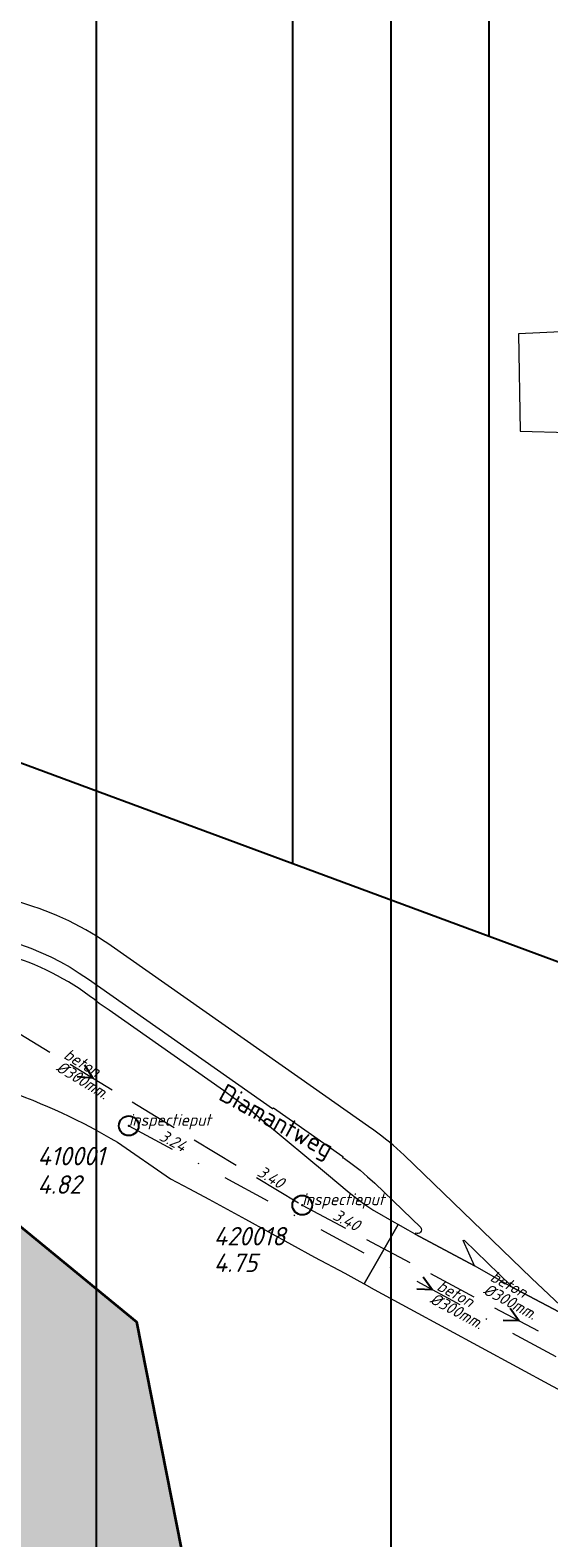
# Model space of a CAD drawing. Extents: x 148869 to 161638, y 453607 to 469810.
# Tile 327 of 656: x 155571 to 155624, y 461431 to 461584. Entities that reach past the tile are written whole.
import ezdxf
from ezdxf.enums import TextEntityAlignment as Align

# ---------------------------------------------------------------- set-up
doc = ezdxf.new("R2010")
doc.units = 0
doc.header["$PDMODE"] = 32
doc.header["$PDSIZE"] = 2
doc.linetypes.add('RI-HWA', pattern=[7.4, 5, -2.4])
doc.linetypes.add('RI-VWA', pattern=[11, 5, -3, 0, -3])
doc.layers.get('0').update_dxf_attribs({"linetype": 'CONTINUOUS'})
doc.layers.get('DEFPOINTS').update_dxf_attribs({"linetype": 'CONTINUOUS'})
for name, color, linetype in [('2021', 41, 'CONTINUOUS'), ('2021 hatch', 41, 'CONTINUOUS'), ('2022', 10, 'CONTINUOUS'), ('2022 hatch', 10, 'CONTINUOUS'), ('2024 hatch', 160, 'CONTINUOUS')]:
    doc.layers.add(name, color=color, linetype=linetype)
for name, color, linetype, lineweight in [('B-OI-RI-HWA-BOB-T18', 150, 'CONTINUOUS', 18), ('B-OI-RI-HWA-MATERIAAL-T18', 150, 'CONTINUOUS', 18), ('B-OI-RI-HWA-PUTDEKSELHOOGTE-T25', 150, 'CONTINUOUS', 25), ('B-OI-RI-HWA-PUTNUMMER-T25', 150, 'CONTINUOUS', 25), ('B-OI-RI-HWA_DIAMETER-T18', 150, 'CONTINUOUS', 18), ('B-OI-RI-HWA_RIOOLPUT-S', 150, 'CONTINUOUS', 25), ('B-OI-RI-HWA_TRANSPORTLEIDING-G', 150, 'RI-HWA', 18), ('B-OI-RI-STROOMRICHTING-S', 252, 'CONTINUOUS', 25), ('B-OI-RI-VWA-BOB-T18', 34, 'CONTINUOUS', 18), ('B-OI-RI-VWA-DIAMETER-T18', 34, 'CONTINUOUS', 18), ('B-OI-RI-VWA-MATERIAAL-T18', 34, 'CONTINUOUS', 18), ('B-OI-RI-VWA_PUTDEKSELHOOGTE-T25', 34, 'CONTINUOUS', 25), ('B-OI-RI-VWA_PUTNUMMER-T25', 34, 'CONTINUOUS', 25), ('B-OI-RI-VWA_RIOOLPUT-S', 34, 'CONTINUOUS', 25), ('B-OI-RI-VWA_TRANSPORTLEIDING-G', 34, 'RI-VWA', 18), ('B-RO-OG-TOPOGRAFIE-T18', 2, 'CONTINUOUS', 18), ('B-RO-VH-VERHARDING_ASFALT-GV', 251, 'CONTINUOUS', 18), ('B-RO-VH-VERHARDING_HALFVERHARDING-GV', 251, 'CONTINUOUS', 18), ('N-OI-KG-BEHEERGRENS-G-2021', 221, 'XX-WERKGRENS', 35)]:
    doc.layers.add(name, color=color, linetype=linetype, lineweight=lineweight)
doc.styles.add('NLCS-ISO-M200-T18', font='NLCS-ISO.ttf', dxfattribs={"height": 0.36})
doc.styles.add('NLCS-ISO-M500-T18_CURSIEF', font='NLCS-ISO.ttf', dxfattribs={"oblique": 15, "height": 0.9})
doc.styles.add('NLCS-ISO-M750-T25_CURSIEF', font='NLCS-ISO.ttf', dxfattribs={"oblique": 15, "height": 1.875})
doc.linetypes.add('XX-WERKGRENS', pattern='A,0,[137,NLCS.SHX,S=0.1,R=0,X=-1.1,Y=-1.35],-6', length=6)

# ---------------------------------------------------------------- blocks, each defined once
blk = doc.blocks.new('ACMAP_ANN_TEMPLATE_vwa-diam')
at = {"color": 0, "linetype": 'ByBlock', "style": 'NLCS-ISO-M500-T18_CURSIEF', "oblique": 15}
blk.add_attdef('vwa-diam', (0.3, -1.3), '', height=1.2, dxfattribs=at)
blk = doc.blocks.new('ACMAP_ANN_TEMPLATE_vwa-materiaal')
at = {"color": 0, "linetype": 'ByBlock', "style": 'NLCS-ISO-M500-T18_CURSIEF', "oblique": 15}
blk.add_attdef('vwa-mat', (0.3, 0.2), '', height=1.2, dxfattribs=at)
blk = doc.blocks.new('ACMAP_ANN_TEMPLATE_vwa-nap-l')
at = {"color": 0, "linetype": 'ByBlock', "style": 'NLCS-ISO-M500-T18_CURSIEF', "oblique": 15}
blk.add_attdef('vwa-nap-l', (3.3, 0.2), '', height=1.2, dxfattribs=at)
blk = doc.blocks.new('ACMAP_ANN_TEMPLATE_hwa-diam')
at = {"color": 0, "linetype": 'ByBlock', "style": 'NLCS-ISO-M500-T18_CURSIEF', "oblique": 15}
blk.add_attdef('hwa-diam', (-3.7, -1.3), '', height=1.2, dxfattribs=at)
blk = doc.blocks.new('ACMAP_ANN_TEMPLATE_hwa-materiaal')
at = {"color": 0, "linetype": 'ByBlock', "style": 'NLCS-ISO-M500-T18_CURSIEF', "oblique": 15}
blk.add_attdef('hwa-mat', (-3.7, 0.2), '', height=1.2, dxfattribs=at)
blk = doc.blocks.new('ACMAP_ANN_TEMPLATE_hwa-nap-l')
at = {"color": 0, "linetype": 'ByBlock', "style": 'NLCS-ISO-M500-T18_CURSIEF', "oblique": 15}
blk.add_attdef('hwa-nap-l', (3.3, 0.2), '', height=1.2, dxfattribs=at)
blk = doc.blocks.new('ACMAP_ANN_TEMPLATE_hwa-nap-r')
at = {"color": 0, "linetype": 'ByBlock', "style": 'NLCS-ISO-M500-T18_CURSIEF', "oblique": 15}
blk.add_attdef('hwa-nap-r', (-5.6, 0.2), '', height=1.2, dxfattribs=at)
blk = doc.blocks.new('ACMAP_ANN_TEMPLATE_hwa-puth')
at = {"color": 0, "linetype": 'ByBlock', "style": 'NLCS-ISO-M750-T25_CURSIEF', "oblique": 15}
blk.add_attdef('hwa-puth', (-9, -6.8), '', height=1.88, dxfattribs=at)
blk = doc.blocks.new('ACMAP_ANN_TEMPLATE_hwa-putnr')
at = {"color": 0, "linetype": 'ByBlock', "style": 'NLCS-ISO-M750-T25_CURSIEF', "oblique": 15}
blk.add_attdef('hwa-putnr', (-9, -4.1), '', height=1.88, dxfattribs=at)
blk = doc.blocks.new('ACMAP_ANN_TEMPLATE_type knoop')
at = {"layer": 'DEFPOINTS', "style": 'NLCS-ISO-M500-T18_CURSIEF', "oblique": 15}
blk.add_attdef('type_knoop', (0, 0), '', height=1.2, dxfattribs=at)
blk = doc.blocks.new('ACMAP_ANN_TEMPLATE_vwa-puth')
at = {"color": 0, "linetype": 'ByBlock', "style": 'NLCS-ISO-M750-T25_CURSIEF', "oblique": 15}
blk.add_attdef('vwa-puth', (-3, 5), '', height=1.88, dxfattribs=at)
blk = doc.blocks.new('ACMAP_ANN_TEMPLATE_vwa-putnr')
at = {"color": 0, "linetype": 'ByBlock', "style": 'NLCS-ISO-M750-T25_CURSIEF', "oblique": 15}
blk.add_attdef('vaw-putnr', (-3, 7.9), '', height=1.88, dxfattribs=at)

msp = doc.modelspace()

# ---------------------------------------------------------------- hatches: boundary and pattern name
at = {"layer": '2021 hatch', "transparency": 33554636}
h = msp.add_hatch(color=256, dxfattribs=at)
h.dxf.hatch_style = 1
h.paths.add_polyline_path([(153826.57, 462066.25), (153947.46, 462191.01), (154055.28, 462277.11), (154084.55, 462323.51), (154239.31, 462326.82), (154306.49, 462353.82), (154388.2, 462469.94), (154437.2, 462500.14), (154551.66, 462589.48), (154652.94, 462620.29), (154689.97, 462631.74), (154910.27, 462447.69), (154936.89, 462395.54), (154956.69, 462367.04), (154981.01, 462341.27), (155014.96, 462312.37), (155089.08, 462252), (155130.97, 462169.29), (155163.94, 462056.17), (155148.2, 461966.87), (155196.02, 461912.58), (155217.82, 461862.57), (155303.92, 461822.34), (155485.37, 461548.33), (155521.4, 461502.48), (155581.82, 461452.82), (155601.14, 461355.07), (155613.01, 461296.61), (155560.2, 461155.81), (155085.91, 460999.21), (155039.1, 460983.21), (155010.86, 460976.06), (154725.47, 460991.08), (154655.4, 460953.15), (154605.07, 460869.27), (154486.06, 460830.39), (154402.82, 460843.98), (154171.11, 460596.17), (154145.15, 460533.59), (154069.54, 460287.95), (153971.58, 460462.91), (153513.93, 460549.99), (153569.41, 460682.03), (152881.49, 461034.8), (152904.11, 461239.2), (152951.54, 461324.49), (152972.83, 461377.93), (153021.69, 461437.41), (153109.43, 461452.97), (153391.54, 461591.62), (153665.34, 461928.76), (153805.21, 461951.08)])
at = {"layer": '2022 hatch'}
h = msp.add_hatch(dxfattribs=at)
h.set_pattern_fill('ANSI31', color=256, scale=19.992, angle=45)
h.set_pattern_definition([(90, (0, 0), (-19.992, 0), [])])
h.paths.add_polyline_path([(155957.39, 462199.72), (155824.6, 462339.47), (155809.4, 462364.77), (155712.06, 462492.35), (155741.32, 462534.94), (155724.45, 462653.5), (155647.56, 462844.84), (155571.03, 462835.78), (155539.5, 462940.93), (155214.41, 462860.04), (154975.03, 462800.21), (154771.75, 462639.51), (154795.06, 462617.84), (154687.68, 462525.32), (154739.27, 462359.61), (154777.22, 462294.15), (154815.26, 462238.26), (154900.32, 462169.47), (154928.55, 462144.03), (154992.39, 461993.67), (155064.08, 461959.84), (155069.75, 461944.78), (155080.62, 461929.02), (155099.54, 461841.43), (155124.54, 461788.65), (155176.21, 461747.53), (155253.1, 461670.14), (155301.18, 461625.42), (155386.96, 461536.3), (155426.74, 461562.76), (155670.4, 461472.54), (155778.97, 461514.91), (155823.82, 461578.91), (155914.94, 461739.53), (155884.36, 461781.4), (155900.67, 461812.33), (155940.19, 461941.25), (155946.89, 461971.72), (155993.5, 462030.18), (155993.12, 462149.22)])
at = {"layer": '2024 hatch'}
h = msp.add_hatch(dxfattribs=at)
h.set_pattern_fill('ANSI31', color=256, scale=29.988, angle=45)
h.set_pattern_definition([(90, (0, 0), (-29.988, 0), [])])
h.paths.add_polyline_path([(154831.69, 462220.79), (155444.64, 461906.6), (155731.7, 461985.63), (155857.3, 461818.44), (156014.78, 461601.83), (156060.4, 461536.42), (156081.9, 461465.46), (156157.24, 461082.37), (155797.14, 460855.73), (155567.09, 461168.91), (155534.07, 461230.34), (155509.32, 461273.71), (155475.23, 461315.96), (155413.29, 461389.05)])

# ---------------------------------------------------------------- linework, layer by layer
at = {"layer": '2021', "flags": 128}
msp.add_lwpolyline([(154689.97, 462631.74), (154910.27, 462447.69), (154936.89, 462395.54), (154956.69, 462367.04), (154981.01, 462341.27), (155014.96, 462312.37), (155089.08, 462252), (155130.97, 462169.29), (155163.94, 462056.17), (155148.2, 461966.87), (155196.02, 461912.58), (155217.82, 461862.57), (155303.92, 461822.34), (155485.37, 461548.33), (155521.4, 461502.48), (155581.82, 461452.82), (155601.14, 461355.07), (155613.01, 461296.61)], dxfattribs=at)
at = {"layer": '2022', "flags": 128}
msp.add_lwpolyline([(155993.5, 462030.18), (155946.89, 461971.72), (155940.19, 461941.25), (155900.67, 461812.33), (155884.36, 461781.4), (155914.94, 461739.53), (155823.82, 461578.91), (155778.97, 461514.91), (155670.4, 461472.54), (155426.74, 461562.76), (155386.96, 461536.3), (155301.18, 461625.42), (155253.1, 461670.14), (155176.21, 461747.53), (155124.54, 461788.65), (155099.54, 461841.43), (155080.62, 461929.02), (155069.75, 461944.78), (155064.08, 461959.84), (154992.39, 461993.67), (154928.55, 462144.03), (154900.32, 462169.47), (154815.26, 462238.26)], dxfattribs=at)
at = {"layer": 'B-OI-RI-HWA_RIOOLPUT-S', "color": 251}
msp.add_point((155598.7, 461464.7), dxfattribs=at)
at = {"layer": 'B-OI-RI-HWA_TRANSPORTLEIDING-G', "color": 251}
for p, q in [((155556.09, 461490.56), (155598.7, 461464.7)), ((155598.7, 461464.7), (155642.88, 461441.13))]:
    msp.add_line(p, q, dxfattribs=at)
at = {"layer": 'B-OI-RI-STROOMRICHTING-S', "color": 251}
for points in [[(155576.54, 461478.99), (155577.39, 461477.63), (155575.79, 461477.76)], [(155611.02, 461457.41), (155611.95, 461456.09), (155610.35, 461456.15)], [(155619.86, 461454.23), (155620.79, 461452.92), (155619.17, 461452.96)]]:
    msp.add_lwpolyline(points, dxfattribs=at)
at = {"layer": 'B-OI-RI-VWA_RIOOLPUT-S'}
msp.add_point((155581.05, 461472.78), dxfattribs=at)
at = {"layer": 'B-OI-RI-VWA_TRANSPORTLEIDING-G', "color": 251}
msp.add_line((155581.05, 461472.78), (155642.86, 461439.41), dxfattribs=at)
at = {"layer": 'B-RO-VH-VERHARDING_ASFALT-GV'}
for points in [[(155578.93, 461491.32, 0.172753), (155559, 461496.57)], [(155560.21, 461492.53, -0.172249), (155576.94, 461487.69)], [(155578.05, 461485.22, 0.194863), (155559.05, 461491.11)], [(155568.3, 461476.52, -0.047792), (155579.91, 461471.1)], [(155593.49, 461474.31, 0.0063), (155591.49, 461475.77)], [(155609.08, 461469.79, 0.038426), (155605.98, 461472.32)], [(155602.79, 461469.53, -0.14421), (155603.01, 461469.45)], [(155610.76, 461462.44, -0.779239), (155610.24, 461461.84)]]:
    msp.add_lwpolyline(points, format="xyb", dxfattribs=at)
at = {"layer": 'B-RO-VH-VERHARDING_ASFALT-GV', "flags": 128}
for points in [[(155605.98, 461472.32), (155605.45, 461472.71), (155598.61, 461477.52), (155578.93, 461491.32)], [(155576.94, 461487.69), (155595.69, 461474.55), (155595.72, 461474.53), (155595.78, 461474.61), (155602.85, 461469.66), (155602.79, 461469.53)], [(155591.49, 461475.77), (155590.68, 461476.37), (155579.05, 461484.55), (155578.05, 461485.22)], [(155579.91, 461471.1), (155585.31, 461467.39), (155587.23, 461466.38), (155589.2, 461465.31), (155592.93, 461463.29), (155599.95, 461459.42), (155603.03, 461457.79), (155604.57, 461456.93), (155605, 461456.69), (155608.46, 461462.73), (155608.08, 461462.93), (155606.08, 461464.08), (155605.9, 461464.19), (155605.06, 461464.75), (155604.26, 461465.35), (155603.47, 461465.97), (155601.16, 461467.89), (155594.98, 461473.04), (155593.49, 461474.31)], [(155603.01, 461469.45), (155603.8, 461468.88), (155604.6, 461468.25), (155605.36, 461467.6), (155606.09, 461466.95), (155610.76, 461462.44)], [(155610.24, 461461.84), (155610.2, 461461.75), (155616.22, 461458.51), (155615.09, 461461.1), (155615.17, 461461.14), (155619.93, 461456.53), (155619.88, 461456.46), (155626.75, 461452.83), (155622.02, 461457.27), (155609.08, 461469.79)]]:
    msp.add_lwpolyline(points, dxfattribs=at)
msp.add_lwpolyline([(155605, 461456.69), (155606.04, 461456.1), (155624.17, 461446.28), (155625.26, 461445.7), (155628.53, 461451.87), (155627.47, 461452.44), (155626.75, 461452.83), (155619.88, 461456.46), (155616.22, 461458.51), (155610.2, 461461.75), (155609.49, 461462.15), (155608.46, 461462.73)], close=True, dxfattribs=at)
at = {"layer": 'B-RO-VH-VERHARDING_HALFVERHARDING-GV', "flags": 128}
msp.add_lwpolyline([(155620.88, 461543.49), (155625.8, 461543.35), (155625.78, 461553.62), (155620.72, 461553.4)], close=True, dxfattribs=at)
at = {"layer": 'N-OI-KG-BEHEERGRENS-G-2021', "flags": 128}
msp.add_lwpolyline([(153826.57, 462066.25), (153947.46, 462191.01), (154055.28, 462277.11), (154084.55, 462323.51), (154239.31, 462326.82), (154306.49, 462353.82), (154388.2, 462469.94), (154437.2, 462500.14), (154551.66, 462589.48), (154652.94, 462620.29), (154689.97, 462631.74), (154910.27, 462447.69), (154936.89, 462395.54), (154956.69, 462367.04), (154981.01, 462341.27), (155014.96, 462312.37), (155089.08, 462252), (155130.97, 462169.29), (155163.94, 462056.17), (155148.2, 461966.87), (155196.02, 461912.58), (155217.82, 461862.57), (155303.92, 461822.34), (155485.37, 461548.33), (155521.4, 461502.48), (155581.82, 461452.82), (155601.14, 461355.07), (155613.01, 461296.61), (155560.2, 461155.81), (155085.91, 460999.21), (155039.1, 460983.21), (155010.86, 460976.06), (154725.47, 460991.08), (154655.4, 460953.15), (154605.07, 460869.27), (154486.06, 460830.39), (154402.82, 460843.98), (154171.11, 460596.17), (154145.15, 460533.59), (154069.54, 460287.95), (153971.58, 460462.91), (153513.93, 460549.99), (153569.41, 460682.03), (152881.49, 461034.8), (152904.11, 461239.2), (152951.54, 461324.49), (152972.83, 461377.93), (153021.69, 461437.41), (153109.43, 461452.97), (153391.54, 461591.62), (153665.34, 461928.76), (153805.21, 461951.08)], close=True, dxfattribs=at)

# ---------------------------------------------------------------- block references
at = {"layer": 'B-OI-RI-HWA-BOB-T18', "color": 251}
for name, rotation, values in [('ACMAP_ANN_TEMPLATE_hwa-nap-r', 328.7464451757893, {'hwa-nap-r': '3.40'}), ('ACMAP_ANN_TEMPLATE_hwa-nap-l', 331.9201092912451, {'hwa-nap-l': '3.40'})]:
    msp.add_blockref(name, (155598.7, 461464.7), dxfattribs=dict(at, rotation=rotation)).add_auto_attribs(values)
at = {"layer": 'B-OI-RI-HWA-MATERIAAL-T18', "color": 251}
for p, rotation in [((155577.39, 461477.63), 328.7464451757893), ((155620.9, 461455.14), 331.9201092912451)]:
    msp.add_blockref('ACMAP_ANN_TEMPLATE_hwa-materiaal', p, dxfattribs=dict(at, rotation=rotation)).add_auto_attribs({'hwa-mat': 'beton'})
at = {"layer": 'B-OI-RI-HWA-PUTDEKSELHOOGTE-T25', "color": 251}
msp.add_blockref('ACMAP_ANN_TEMPLATE_hwa-puth', (155598.7, 461464.7), dxfattribs=at).add_auto_attribs({'hwa-puth': '4.75'})
at = {"layer": 'B-OI-RI-HWA-PUTNUMMER-T25', "color": 251}
msp.add_blockref('ACMAP_ANN_TEMPLATE_hwa-putnr', (155598.7, 461464.7), dxfattribs=at).add_auto_attribs({'hwa-putnr': '420018'})
at = {"layer": 'B-OI-RI-HWA_DIAMETER-T18', "color": 251}
for p, rotation in [((155577.39, 461477.63), 328.7464451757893), ((155620.9, 461455.14), 331.9201092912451)]:
    msp.add_blockref('ACMAP_ANN_TEMPLATE_hwa-diam', p, dxfattribs=dict(at, rotation=rotation)).add_auto_attribs({'hwa-diam': '%%c300mm.'})
at = {"layer": 'B-OI-RI-VWA-BOB-T18', "color": 251, "rotation": 331.6362648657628}
msp.add_blockref('ACMAP_ANN_TEMPLATE_vwa-nap-l', (155581.05, 461472.78), dxfattribs=at).add_auto_attribs({'vwa-nap-l': '3.24'})
at = {"layer": 'B-OI-RI-VWA-DIAMETER-T18', "color": 251, "rotation": 331.6362648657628}
msp.add_blockref('ACMAP_ANN_TEMPLATE_vwa-diam', (155611.95, 461456.09), dxfattribs=at).add_auto_attribs({'vwa-diam': '%%c300mm.'})
at = {"layer": 'B-OI-RI-VWA-MATERIAAL-T18', "color": 251, "rotation": 331.6362648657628}
msp.add_blockref('ACMAP_ANN_TEMPLATE_vwa-materiaal', (155611.95, 461456.09), dxfattribs=at).add_auto_attribs({'vwa-mat': 'beton'})
at = {"layer": 'B-OI-RI-VWA_PUTDEKSELHOOGTE-T25', "color": 251}
msp.add_blockref('ACMAP_ANN_TEMPLATE_vwa-puth', (155574.76, 461460.86), dxfattribs=at).add_auto_attribs({'vwa-puth': '4.82'})
at = {"layer": 'B-OI-RI-VWA_PUTNUMMER-T25', "color": 251}
msp.add_blockref('ACMAP_ANN_TEMPLATE_vwa-putnr', (155574.76, 461460.86), dxfattribs=at).add_auto_attribs({'vaw-putnr': '410001'})
at = {"layer": 'DEFPOINTS'}
for p in [(155581.05, 461472.78), (155598.7, 461464.7)]:
    msp.add_blockref('ACMAP_ANN_TEMPLATE_type knoop', p, dxfattribs=at).add_auto_attribs({'type_knoop': 'inspectieput'})

# ---------------------------------------------------------------- texts
at = {"layer": 'B-RO-OG-TOPOGRAFIE-T18', "style": 'NLCS-ISO-M200-T18'}
msp.add_text('Diamantweg', height=1.875, rotation=331.4, dxfattribs=at).set_placement((155595.97, 461473.04), align=Align.MIDDLE)

doc.saveas('drawing.dxf')
